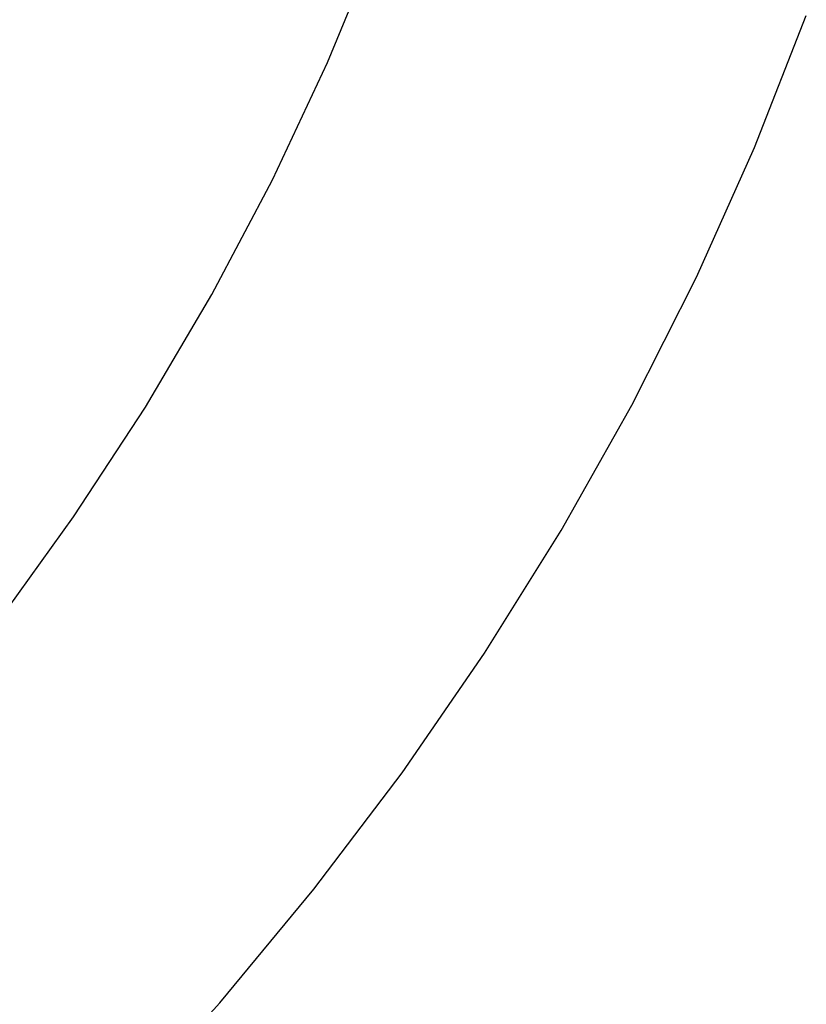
# Model space of a CAD drawing. Extents: x 1107 to 4046, y 937 to 3355.
# Tile 481 of 656: x 2208.7 to 2210.97, y 2655.45 to 2658.28. Entities that reach past the tile are written whole.
import ezdxf

# ---------------------------------------------------------------- set-up
doc = ezdxf.new("R2010")
doc.units = 0
doc.layers.add('KF_VIDA_L___C_REAR', color=7, linetype='CONTINUOUS')

# ---------------------------------------------------------------- blocks, each defined once
blk = doc.blocks.new('KF_VIDA_L___C_REAR')
at = {"layer": 'KF_VIDA_L___C_REAR'}
for points in [[(16.6984, 962.841, 0), (17.1391, 962.966, 0), (17.5732, 963.107, 0), (18.0001, 963.263, 0), (18.419, 963.435, 0), (18.8292, 963.622, 0), (19.23, 963.824, 0), (19.6205, 964.04, 0), (20.0002, 964.271, 0), (20.3683, 964.515, 0), (20.7242, 964.772, 0), (21.0673, 965.042, 0), (21.397, 965.324, 0), (21.7126, 965.618, 0), (22.0137, 965.923, 0), (22.2996, 966.239, 0), (22.5699, 966.566, 0), (22.8241, 966.901, 0), (23.0617, 967.246, 0), (23.2823, 967.599, 0), (23.4856, 967.96, 0), (23.6712, 968.328, 0), (23.8386, 968.702, 0), (23.9877, 969.082, 0)], [(16.7943, 964.008, 0), (17.1865, 964.139, 0), (17.5718, 964.283, 0), (17.9496, 964.442, 0), (18.3191, 964.615, 0), (18.6797, 964.802, 0), (19.0306, 965.002, 0), (19.3713, 965.215, 0), (19.7011, 965.44, 0), (20.0194, 965.677, 0), (20.3256, 965.926, 0), (20.6191, 966.186, 0), (20.8995, 966.457, 0), (21.166, 966.738, 0), (21.4184, 967.029, 0), (21.6561, 967.329, 0), (21.8786, 967.638, 0), (22.0856, 967.954, 0), (22.2766, 968.278, 0), (22.4514, 968.609, 0), (22.6095, 968.946, 0), (22.7507, 969.288, 0)]]:
    blk.add_polyline3d(points, dxfattribs=at)

msp = doc.modelspace()

# ---------------------------------------------------------------- block references
at = {"layer": 'KF_VIDA_L___C_REAR'}
msp.add_blockref('KF_VIDA_L___C_REAR', (2186.9791, 1689.2132), dxfattribs=at)

doc.saveas('drawing.dxf')
